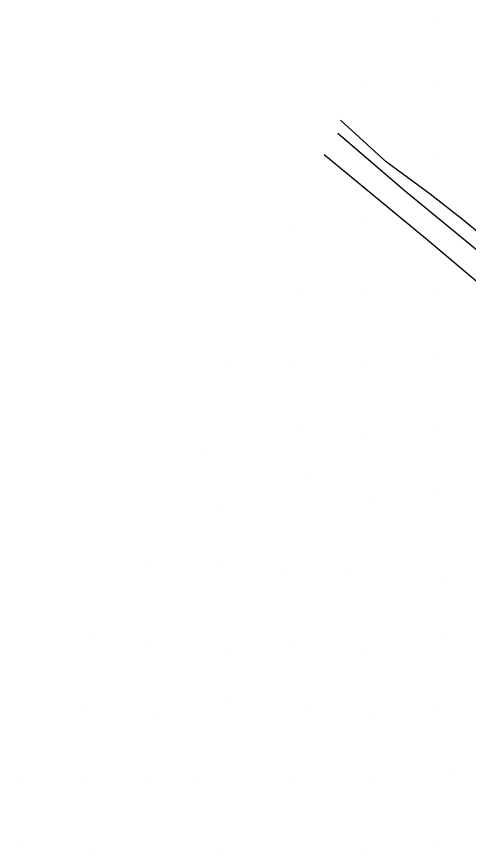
# Model space of a CAD drawing. Extents: x 2062781 to 2066835, y 358981 to 366501.
# Drawn here: x 2065358.9 to 2065489, y 364608.6 to 364848.7 of the extents above; entities that cross this region are included whole.
import ezdxf

# ---------------------------------------------------------------- set-up
doc = ezdxf.new("R2010")
doc.units = 0
doc.layers.add('PH Exist DTM Breakline', color=7, linetype='Continuous')
doc.layers.add('PH Exist DTM Point', color=7, linetype='Continuous')

msp = doc.modelspace()

# ---------------------------------------------------------------- linework, layer by layer
at = {"layer": 'PH Exist DTM Breakline'}
for points in [[(2065660.05, 364747.21), (2065652.74, 364733.94), (2065647.3, 364724.19), (2065634.61, 364697.38), (2065633.33, 364695.06), (2065619.03, 364697.74), (2065609.03, 364699.54), (2065598.94, 364701.96), (2065587.11, 364704.96), (2065580.61, 364708.55), (2065571.79, 364715.59), (2065559.5, 364725.9), (2065541.44, 364743.3), (2065532.03, 364751.24), (2065520.5, 364760.95), (2065511.71, 364768.87), (2065500.52, 364779), (2065493.11, 364785.37), (2065487.24, 364790.19), (2065477.93, 364797.52), (2065465.26, 364806.84), (2065452.16, 364818.79)], [(2065639.68, 364693), (2065634.69, 364690.12), (2065628.85, 364688.84), (2065620.9, 364690.85), (2065617.44, 364691.57), (2065610.73, 364692.79), (2065598.28, 364694.84), (2065592.41, 364696.62), (2065586.64, 364699.8), (2065575.14, 364707.52), (2065561.85, 364718.71), (2065546.86, 364732.09), (2065527.94, 364749.68), (2065508.21, 364767.32), (2065489.17, 364783.14), (2065470.41, 364798.67), (2065451.42, 364814.97)], [(2065447.48, 364808.89), (2065476.57, 364784.85), (2065501.56, 364763.78), (2065522.61, 364745.31), (2065540.38, 364728.8), (2065555.41, 364715.91), (2065571.89, 364700.89), (2065578.36, 364695.51), (2065583.64, 364691.99), (2065590.04, 364689.44), (2065598.02, 364687.96), (2065606.75, 364686.07), (2065620.11, 364683.54), (2065625.38, 364681.99), (2065629.46, 364680.72), (2065632.47, 364678.22)]]:
    msp.add_lwpolyline(points, dxfattribs=at)
at = {"layer": 'PH Exist DTM Point'}
for p, q in [((2065479.57, 364848.66), (2065479.57, 364848.66)), ((2065459.39, 364828.33), (2065459.39, 364828.33)), ((2065479.57, 364828.66), (2065479.57, 364828.66)), ((2065479.56, 364808.66), (2065479.56, 364808.66)), ((2065459.83, 364789.83), (2065459.83, 364789.83)), ((2065438.94, 364787.93), (2065438.94, 364787.93)), ((2065439.4, 364768.67), (2065439.4, 364768.67)), ((2065459.89, 364768.2), (2065459.89, 364768.2)), ((2065479.52, 364768.3), (2065479.52, 364768.3)), ((2065420.04, 364748.81), (2065420.04, 364748.81)), ((2065438.23, 364748.85), (2065438.23, 364748.85)), ((2065459.66, 364748.97), (2065459.66, 364748.97)), ((2065480.1, 364749.79), (2065480.1, 364749.79)), ((2065440.33, 364730.26), (2065440.33, 364730.26)), ((2065459.64, 364728.78), (2065459.64, 364728.78)), ((2065480.29, 364730.72), (2065480.29, 364730.72)), ((2065412.4, 364723.14), (2065412.4, 364723.14)), ((2065443.46, 364715.49), (2065443.46, 364715.49)), ((2065460.16, 364710.29), (2065460.16, 364710.29)), ((2065480.29, 364710.79), (2065480.29, 364710.79)), ((2065416.9, 364707.08), (2065416.9, 364707.08)), ((2065396.62, 364691.66), (2065396.62, 364691.66)), ((2065418.48, 364690.11), (2065418.48, 364690.11)), ((2065435.13, 364688.84), (2065435.13, 364688.84)), ((2065454.92, 364688.72), (2065454.92, 364688.72)), ((2065482.89, 364685.51), (2065482.89, 364685.51)), ((2065379.63, 364668.94), (2065379.63, 364668.94)), ((2065481.35, 364670.6), (2065481.35, 364670.6)), ((2065396.57, 364666.63), (2065396.57, 364666.63)), ((2065438.78, 364668.18), (2065438.78, 364668.18)), ((2065458.43, 364666.54), (2065458.43, 364666.54)), ((2065419.59, 364664.42), (2065419.59, 364664.42)), ((2065419.44, 364650.68), (2065419.44, 364650.68)), ((2065441.87, 364649.71), (2065441.87, 364649.71)), ((2065479.84, 364649.52), (2065479.84, 364649.52)), ((2065378.78, 364648.99), (2065378.78, 364648.99)), ((2065462.17, 364647.82), (2065462.17, 364647.82)), ((2065399.28, 364646.94), (2065399.28, 364646.94)), ((2065483.72, 364631.97), (2065483.72, 364631.97)), ((2065359.33, 364628.94), (2065359.33, 364628.94)), ((2065379.29, 364628.97), (2065379.29, 364628.97)), ((2065397.31, 364628.79), (2065397.31, 364628.79)), ((2065460.51, 364628.94), (2065460.51, 364628.94)), ((2065411.54, 364627.75), (2065411.54, 364627.75)), ((2065438.94, 364627.72), (2065438.94, 364627.72)), ((2065358.86, 364609.04), (2065358.86, 364609.04)), ((2065379.56, 364608.77), (2065379.56, 364608.77)), ((2065478.57, 364609.64), (2065478.57, 364609.64)), ((2065418.54, 364608.62), (2065418.54, 364608.62)), ((2065459.55, 364608.57), (2065459.55, 364608.57))]:
    msp.add_line(p, q, dxfattribs=at)

doc.saveas('drawing.dxf')
